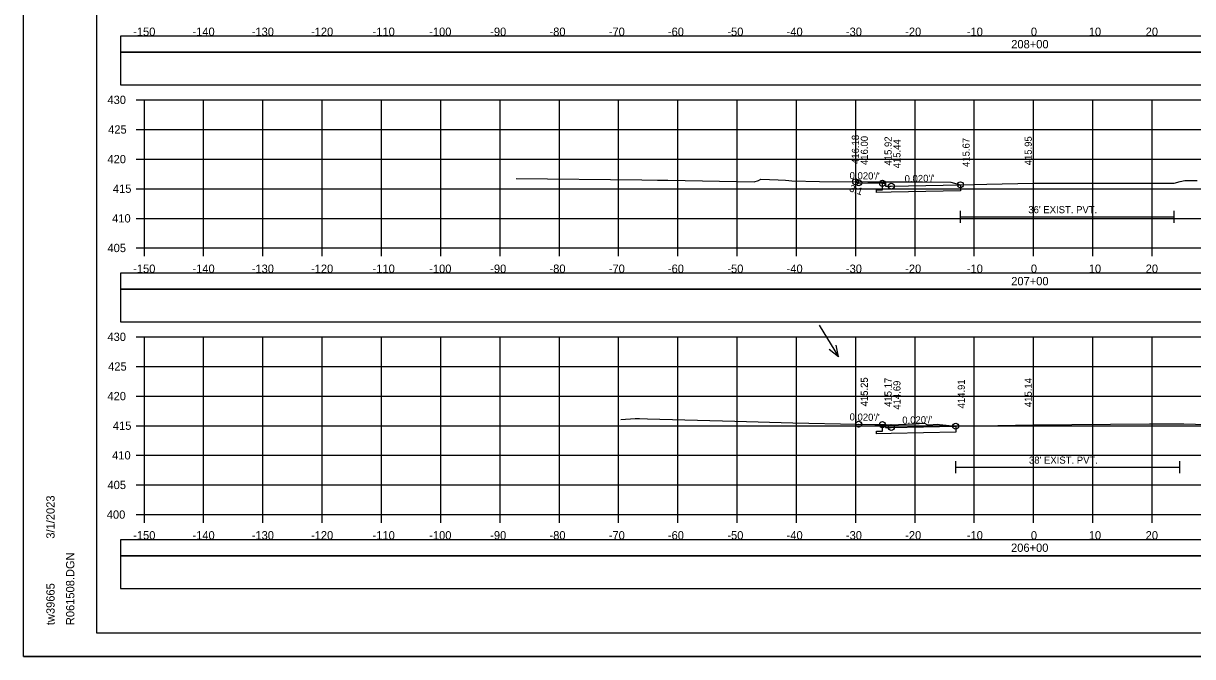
# Model space of a CAD drawing. Extents: x 1371057 to 1372761, y 380005 to 390517.
# Drawn here: x 1371980.3 to 1372177.5, y 389663.8 to 389770.7 of the extents above; entities that cross this region are included whole.
import ezdxf

# ---------------------------------------------------------------- set-up
doc = ezdxf.new("R2010")
doc.units = 0
for name, color, linetype in [('R_Alt Surface', 7, 'Continuous'), ('R_Axis', 7, 'Continuous'), ('R_Axis Annot', 7, 'Continuous'), ('R_Border', 7, 'Continuous'), ('R_Dimension', 7, 'Continuous'), ('R_Exist Surface', 7, 'Continuous'), ('R_Fin Surface', 7, 'Continuous'), ('R_Grid', 7, 'Continuous'), ('R_No Plot', 7, 'Continuous'), ('R_Water', 7, 'Continuous'), ('R_Water Annot', 7, 'Continuous'), ('R_Xsect Elev', 7, 'Continuous'), ('R_Xsect Slope', 7, 'Continuous')]:
    doc.layers.add(name, color=color, linetype=linetype)

msp = doc.modelspace()

# ---------------------------------------------------------------- linework, layer by layer
at = {"layer": 'R_Alt Surface'}
for p, q in [((1372138.37, 389737.08), (1372138.37, 389739.08)), ((1372174.42, 389737.08), (1372174.42, 389739.08)), ((1372138.37, 389738.08), (1372174.42, 389738.08)), ((1372137.57, 389694.8), (1372137.57, 389696.8)), ((1372137.57, 389695.8), (1372175.38, 389695.8)), ((1372175.38, 389694.8), (1372175.38, 389696.8))]:
    msp.add_line(p, q, dxfattribs=at)
for points in [[(1372138.37, 389743.48), (1372138.37, 389742.48), (1372126.71, 389742.25), (1372124.21, 389742.2), (1372124.21, 389742.63), (1372125.21, 389742.65), (1372125.21, 389743.73)], [(1372137.57, 389702.72), (1372137.57, 389701.72), (1372126.71, 389701.51), (1372124.21, 389701.46), (1372124.21, 389701.89), (1372125.21, 389701.91), (1372125.21, 389702.99)]]:
    msp.add_lwpolyline(points, dxfattribs=at)
at = {"layer": 'R_Axis'}
for p, q in [((1371999.31, 389757.81), (1372000.71, 389757.81)), ((1372000.71, 389732.81), (1372000.71, 389757.81)), ((1371999.31, 389752.81), (1372000.71, 389752.81)), ((1371999.31, 389747.81), (1372000.71, 389747.81)), ((1371999.31, 389742.81), (1372000.71, 389742.81)), ((1371999.31, 389737.81), (1372000.71, 389737.81)), ((1371999.31, 389732.81), (1372000.71, 389732.81)), ((1372000.71, 389732.81), (1372300.71, 389732.81)), ((1372000.71, 389731.41), (1372000.71, 389732.81)), ((1372010.71, 389731.41), (1372010.71, 389732.81)), ((1372020.71, 389731.41), (1372020.71, 389732.81)), ((1372030.71, 389731.41), (1372030.71, 389732.81)), ((1372040.71, 389731.41), (1372040.71, 389732.81)), ((1372050.71, 389731.41), (1372050.71, 389732.81)), ((1372060.71, 389731.41), (1372060.71, 389732.81)), ((1372070.71, 389731.41), (1372070.71, 389732.81)), ((1372080.71, 389731.41), (1372080.71, 389732.81)), ((1372090.71, 389731.41), (1372090.71, 389732.81)), ((1372100.71, 389731.41), (1372100.71, 389732.81)), ((1372110.71, 389731.41), (1372110.71, 389732.81)), ((1372120.71, 389731.41), (1372120.71, 389732.81)), ((1372130.71, 389731.41), (1372130.71, 389732.81)), ((1372140.71, 389731.41), (1372140.71, 389732.81)), ((1372150.71, 389731.41), (1372150.71, 389732.81)), ((1372160.71, 389731.41), (1372160.71, 389732.81)), ((1372170.71, 389731.41), (1372170.71, 389732.81)), ((1371999.31, 389717.81), (1372000.71, 389717.81)), ((1372000.71, 389687.81), (1372000.71, 389717.81)), ((1371999.31, 389712.81), (1372000.71, 389712.81)), ((1371999.31, 389707.81), (1372000.71, 389707.81)), ((1371999.31, 389702.81), (1372000.71, 389702.81)), ((1371999.31, 389697.81), (1372000.71, 389697.81)), ((1371999.31, 389692.81), (1372000.71, 389692.81)), ((1371999.31, 389687.81), (1372000.71, 389687.81)), ((1372000.71, 389687.81), (1372300.71, 389687.81)), ((1372000.71, 389686.41), (1372000.71, 389687.81)), ((1372010.71, 389686.41), (1372010.71, 389687.81)), ((1372020.71, 389686.41), (1372020.71, 389687.81)), ((1372030.71, 389686.41), (1372030.71, 389687.81)), ((1372040.71, 389686.41), (1372040.71, 389687.81)), ((1372050.71, 389686.41), (1372050.71, 389687.81)), ((1372060.71, 389686.41), (1372060.71, 389687.81)), ((1372070.71, 389686.41), (1372070.71, 389687.81)), ((1372080.71, 389686.41), (1372080.71, 389687.81)), ((1372090.71, 389686.41), (1372090.71, 389687.81)), ((1372100.71, 389686.41), (1372100.71, 389687.81)), ((1372110.71, 389686.41), (1372110.71, 389687.81)), ((1372120.71, 389686.41), (1372120.71, 389687.81)), ((1372130.71, 389686.41), (1372130.71, 389687.81)), ((1372140.71, 389686.41), (1372140.71, 389687.81)), ((1372150.71, 389686.41), (1372150.71, 389687.81)), ((1372160.71, 389686.41), (1372160.71, 389687.81)), ((1372170.71, 389686.41), (1372170.71, 389687.81))]:
    msp.add_line(p, q, dxfattribs=at)
at = {"layer": 'R_Border'}
for p, q in [((1371992.71, 389667.81), (1371992.71, 389873.27)), ((1371992.71, 389667.81), (1371992.71, 389667.81)), ((1372308.89, 389667.81), (1371992.71, 389667.81))]:
    msp.add_line(p, q, dxfattribs=at)
at = {"layer": 'R_Dimension'}
for points in [[(1371996.71, 389765.85), (1372304.71, 389765.85), (1372304.71, 389768.56), (1371996.71, 389768.56)], [(1371996.71, 389760.33), (1372304.71, 389760.33), (1372304.71, 389765.85), (1371996.71, 389765.85)], [(1371996.71, 389725.85), (1372304.71, 389725.85), (1372304.71, 389728.56), (1371996.71, 389728.56)], [(1371996.71, 389720.33), (1372304.71, 389720.33), (1372304.71, 389725.85), (1371996.71, 389725.85)], [(1371996.71, 389680.85), (1372304.71, 389680.85), (1372304.71, 389683.56), (1371996.71, 389683.56)], [(1371996.71, 389675.33), (1372304.71, 389675.33), (1372304.71, 389680.85), (1371996.71, 389680.85)]]:
    msp.add_lwpolyline(points, close=True, dxfattribs=at)
at = {"layer": 'R_Exist Surface'}
for points in [[(1372063.41, 389744.52), (1372084.62, 389744.3), (1372087.29, 389744.27), (1372089.01, 389744.24), (1372103.59, 389743.97), (1372104.28, 389744.21), (1372104.7, 389744.4), (1372107.6, 389744.31), (1372108.84, 389744.28), (1372109.41, 389744.18), (1372109.94, 389744.13), (1372114.59, 389744.05), (1372122.77, 389743.97), (1372131.39, 389743.99), (1372136.75, 389743.94), (1372137.78, 389743.65), (1372138.37, 389743.48), (1372142.83, 389743.58), (1372150.66, 389743.76), (1372160.78, 389743.77), (1372174.42, 389743.76), (1372175.44, 389744.03), (1372176.21, 389744.2), (1372178.33, 389744.19)], [(1372081.09, 389703.83), (1372083.48, 389704.01), (1372084.22, 389704.02), (1372085.58, 389703.99), (1372100.33, 389703.57), (1372110.12, 389703.3), (1372120.84, 389703.07), (1372126.99, 389702.94), (1372127.5, 389702.93), (1372127.91, 389703.01), (1372130.51, 389703.1), (1372132.33, 389703.25), (1372132.72, 389703.03), (1372132.87, 389702.96), (1372133.02, 389702.96), (1372134.43, 389703.06), (1372134.85, 389703.03), (1372137.57, 389702.72), (1372141.75, 389702.81), (1372150.6, 389702.95), (1372170.27, 389703.11), (1372175.38, 389703.12), (1372176.07, 389703.13), (1372181.97, 389702.97)]]:
    msp.add_lwpolyline(points, dxfattribs=at)
at = {"layer": 'R_Fin Surface'}
for points in [[(1372120.66, 389743.99), (1372121.21, 389743.81), (1372125.21, 389743.73), (1372125.71, 389743.73), (1372125.71, 389743.23), (1372126.71, 389743.25), (1372138.37, 389743.48)], [(1372121.19, 389703.06), (1372121.21, 389703.07), (1372125.21, 389702.99), (1372125.71, 389702.99), (1372125.71, 389702.49), (1372126.71, 389702.51), (1372137.57, 389702.72)]]:
    msp.add_lwpolyline(points, dxfattribs=at)
at = {"layer": 'R_Grid'}
for p, q in [((1372000.71, 389757.81), (1372300.71, 389757.81)), ((1372000.71, 389732.81), (1372000.71, 389757.81)), ((1372010.71, 389732.81), (1372010.71, 389757.81)), ((1372020.71, 389732.81), (1372020.71, 389757.81)), ((1372030.71, 389732.81), (1372030.71, 389757.81)), ((1372040.71, 389732.81), (1372040.71, 389757.81)), ((1372050.71, 389732.81), (1372050.71, 389757.81)), ((1372060.71, 389732.81), (1372060.71, 389757.81)), ((1372070.71, 389732.81), (1372070.71, 389757.81)), ((1372080.71, 389732.81), (1372080.71, 389757.81)), ((1372090.71, 389732.81), (1372090.71, 389757.81)), ((1372100.71, 389732.81), (1372100.71, 389757.81)), ((1372110.71, 389732.81), (1372110.71, 389757.81)), ((1372120.71, 389732.81), (1372120.71, 389757.81)), ((1372130.71, 389732.81), (1372130.71, 389757.81)), ((1372140.71, 389732.81), (1372140.71, 389757.81)), ((1372150.71, 389732.81), (1372150.71, 389757.81)), ((1372160.71, 389732.81), (1372160.71, 389757.81)), ((1372170.71, 389732.81), (1372170.71, 389757.81)), ((1372000.71, 389752.81), (1372300.71, 389752.81)), ((1372000.71, 389747.81), (1372300.71, 389747.81)), ((1372000.71, 389742.81), (1372300.71, 389742.81)), ((1372000.71, 389737.81), (1372300.71, 389737.81)), ((1372000.71, 389732.81), (1372300.71, 389732.81)), ((1372000.71, 389717.81), (1372300.71, 389717.81)), ((1372000.71, 389687.81), (1372000.71, 389717.81)), ((1372010.71, 389687.81), (1372010.71, 389717.81)), ((1372020.71, 389687.81), (1372020.71, 389717.81)), ((1372030.71, 389687.81), (1372030.71, 389717.81)), ((1372040.71, 389687.81), (1372040.71, 389717.81)), ((1372050.71, 389687.81), (1372050.71, 389717.81)), ((1372060.71, 389687.81), (1372060.71, 389717.81)), ((1372070.71, 389687.81), (1372070.71, 389717.81)), ((1372080.71, 389687.81), (1372080.71, 389717.81)), ((1372090.71, 389687.81), (1372090.71, 389717.81)), ((1372100.71, 389687.81), (1372100.71, 389717.81)), ((1372110.71, 389687.81), (1372110.71, 389717.81)), ((1372120.71, 389687.81), (1372120.71, 389717.81)), ((1372130.71, 389687.81), (1372130.71, 389717.81)), ((1372140.71, 389687.81), (1372140.71, 389717.81)), ((1372150.71, 389687.81), (1372150.71, 389717.81)), ((1372160.71, 389687.81), (1372160.71, 389717.81)), ((1372170.71, 389687.81), (1372170.71, 389717.81)), ((1372000.71, 389712.81), (1372300.71, 389712.81)), ((1372000.71, 389707.81), (1372300.71, 389707.81)), ((1372000.71, 389702.81), (1372300.71, 389702.81)), ((1372000.71, 389697.81), (1372300.71, 389697.81)), ((1372000.71, 389692.81), (1372300.71, 389692.81)), ((1372000.71, 389687.81), (1372300.71, 389687.81))]:
    msp.add_line(p, q, dxfattribs=at)
at = {"layer": 'R_No Plot'}
msp.add_line((1371980.31, 389663.83), (1372313.64, 389663.83), dxfattribs=at)
for points in [[(1371980.3, 389877.17), (1372313.64, 389877.17), (1372313.64, 389663.83), (1371980.3, 389663.83)], [(1372226.63, 389873.27), (1372246.25, 389873.27), (1372246.25, 389863.39), (1372262.36, 389863.39), (1372285.56, 389863.39), (1372285.68, 389835.23), (1372308.89, 389835.23), (1372308.89, 389667.81), (1371992.71, 389667.81), (1371992.71, 389873.27)]]:
    msp.add_lwpolyline(points, close=True, dxfattribs=at)
for centre in [(1372120.66, 389743.99), (1372121.21, 389743.81), (1372125.21, 389743.73), (1372126.71, 389743.25), (1372138.37, 389743.48), (1372121.19, 389703.06), (1372121.21, 389703.07), (1372125.21, 389702.99), (1372126.71, 389702.51), (1372137.57, 389702.72)]:
    msp.add_circle(centre, 0.5, dxfattribs=at)
at = {"layer": 'R_Water Annot'}
for p, q in [((1372114.53, 389719.77), (1372117.82, 389714.41)), ((1372117.82, 389714.41), (1372116.21, 389715.69)), ((1372117.82, 389714.41), (1372117.41, 389716.42))]:
    msp.add_line(p, q, dxfattribs=at)
at = {"layer": 'R_Xsect Elev'}
for p, q in [((1372150.71, 389743.76), (1372150.71, 389753.76)), ((1372150.71, 389702.95), (1372150.71, 389712.95))]:
    msp.add_line(p, q, dxfattribs=at)

# ---------------------------------------------------------------- texts
at = {"layer": 'R_Axis Annot'}
for s, p in [('-150', (1371998.82, 389768.61)), ('-140', (1372008.82, 389768.61)), ('-130', (1372018.82, 389768.61)), ('-120', (1372028.82, 389768.61)), ('-110', (1372039.21, 389768.61)), ('-100', (1372048.76, 389768.61)), ('-90', (1372059.05, 389768.61)), ('-80', (1372069.05, 389768.61)), ('-70', (1372079.05, 389768.61)), ('-60', (1372089.02, 389768.61)), ('-50', (1372099.05, 389768.61)), ('-40', (1372109.05, 389768.61)), ('-30', (1372119.05, 389768.61)), ('-20', (1372129.05, 389768.61)), ('-10', (1372139.45, 389768.61)), ('0', (1372150.25, 389768.61)), ('10', (1372160.02, 389768.61)), ('20', (1372169.62, 389768.61)), ('208+00', (1372146.94, 389766.51)), ('430', (1371994.48, 389757.11)), ('425', (1371994.6, 389752.11)), ('420', (1371994.48, 389747.11)), ('415', (1371995.4, 389742.11)), ('410', (1371995.27, 389737.11)), ('405', (1371994.49, 389732.11)), ('-150', (1371998.82, 389728.61)), ('-140', (1372008.82, 389728.61)), ('-130', (1372018.82, 389728.61)), ('-120', (1372028.82, 389728.61)), ('-110', (1372039.21, 389728.61)), ('-100', (1372048.76, 389728.61)), ('-90', (1372059.05, 389728.61)), ('-80', (1372069.05, 389728.61)), ('-70', (1372079.05, 389728.61)), ('-60', (1372089.02, 389728.61)), ('-50', (1372099.05, 389728.61)), ('-40', (1372109.05, 389728.61)), ('-30', (1372119.05, 389728.61)), ('-20', (1372129.05, 389728.61)), ('-10', (1372139.45, 389728.61)), ('0', (1372150.25, 389728.61)), ('10', (1372160.02, 389728.61)), ('20', (1372169.62, 389728.61)), ('207+00', (1372146.94, 389726.51)), ('430', (1371994.48, 389717.11)), ('425', (1371994.6, 389712.11)), ('420', (1371994.48, 389707.11)), ('415', (1371995.4, 389702.11)), ('410', (1371995.27, 389697.11)), ('405', (1371994.49, 389692.11)), ('400', (1371994.37, 389687.11)), ('-150', (1371998.82, 389683.61)), ('-140', (1372008.82, 389683.61)), ('-130', (1372018.82, 389683.61)), ('-120', (1372028.82, 389683.61)), ('-110', (1372039.21, 389683.61)), ('-100', (1372048.76, 389683.61)), ('-90', (1372059.05, 389683.61)), ('-80', (1372069.05, 389683.61)), ('-70', (1372079.05, 389683.61)), ('-60', (1372089.02, 389683.61)), ('-50', (1372099.05, 389683.61)), ('-40', (1372109.05, 389683.61)), ('-30', (1372119.05, 389683.61)), ('-20', (1372129.05, 389683.61)), ('-10', (1372139.45, 389683.61)), ('0', (1372150.25, 389683.61)), ('10', (1372160.02, 389683.61)), ('20', (1372169.62, 389683.61)), ('206+00', (1372146.91, 389681.51))]:
    msp.add_text(s, height=1.4, dxfattribs=at).set_placement(p)
at = {"layer": 'R_Border'}
for s, p in [('3/1/2023', (1371985.57, 389683.74)), ('R061508.DGN', (1371988.9, 389669.14)), ('tw39665', (1371985.57, 389669.14))]:
    msp.add_text(s, height=1.4, rotation=90, dxfattribs=at).set_placement(p)
at = {"layer": 'R_Water'}
for s, p in [("36' EXIST. PVT.", (1372149.82, 389738.68)), ("38' EXIST. PVT.", (1372149.93, 389696.4))]:
    msp.add_text(s, height=1.2, dxfattribs=at).set_placement(p)
at = {"layer": 'R_Xsect Elev'}
for s, p in [('416.18', (1372121.25, 389746.99)), ('416.00', (1372122.76, 389746.81)), ('415.92', (1372126.76, 389746.73)), ('415.44', (1372128.26, 389746.25)), ('415.67', (1372139.92, 389746.48)), ('415.95', (1372150.41, 389746.76)), ('415.25', (1372122.74, 389706.06)), ('415.25', (1372122.76, 389706.07)), ('415.17', (1372126.76, 389705.99)), ('414.69', (1372128.26, 389705.51)), ('414.91', (1372139.12, 389705.72)), ('415.14', (1372150.41, 389705.95))]:
    msp.add_text(s, height=1.2, rotation=90, dxfattribs=at).set_placement(p)
at = {"layer": 'R_Xsect Slope'}
for s, rotation, p in [("0.020'/'", 358.8542, (1372119.66, 389744.44)), ("0.020'/'", 1.1458, (1372128.97, 389743.89)), ('3:1', 341.5668, (1372119.53, 389742.4)), ("0.020'/'", 358.8542, (1372119.66, 389703.7)), ("0.020'/'", 1.1458, (1372128.57, 389703.14))]:
    msp.add_text(s, height=1.2, rotation=rotation, dxfattribs=at).set_placement(p)

doc.saveas('drawing.dxf')
